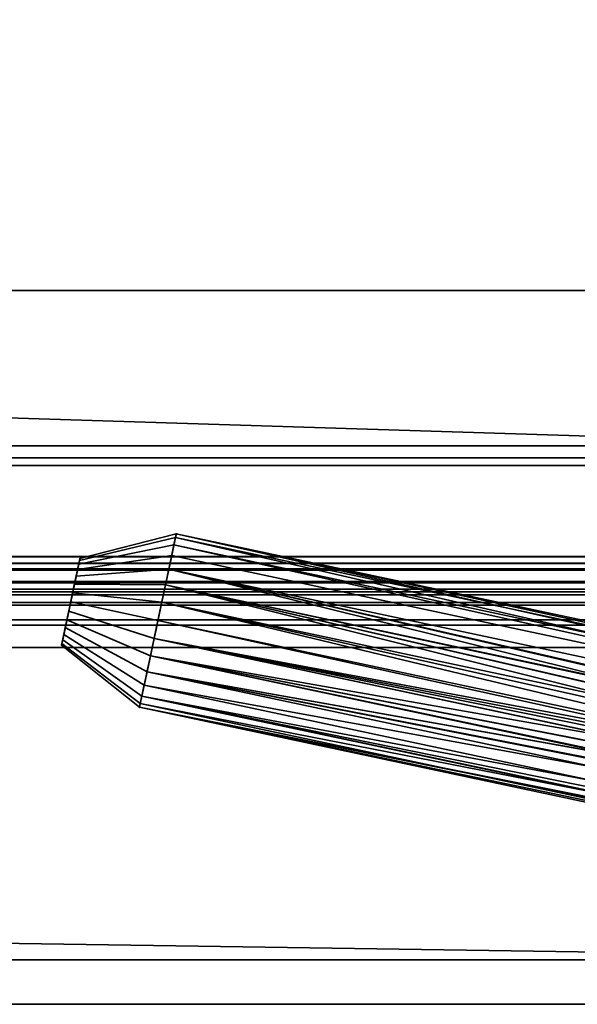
# Model space of a CAD drawing. Header units: millimetres. Extents: x -603 to 3703, y -121 to 193.
# Tile 651 of 656: x 1934 to 1959, y -50 to -6. Entities that reach past the tile are written whole.
import ezdxf

# ---------------------------------------------------------------- set-up
doc = ezdxf.new("R2010")
doc.units = ezdxf.units.MM
doc.layers.add('152', color=7, linetype='Continuous', true_color=0xffffff)

# ---------------------------------------------------------------- blocks, each defined once
blk = doc.blocks.new('UG_SURFACE_061')
at = {"layer": '152', "color": 35, "linetype": 'Continuous', "lineweight": 35}
for points in [[(1029, -34, 2019), (1971, -34, 2019), (1971, 0, 2019), (1029, 0, 2019)], [(1029, -34), (1029, -2), (1971, -2), (1971, -34)], [(1016, -34, 2032), (1984, -34, 2032), (1971, -34, 2019), (1029, -34, 2019)], [(1984, -48), (1016, -48), (1016, -34), (1029, -34)], [(1984, -50, 2032), (1984, -34, 2032), (1016, -34, 2032), (1016, -50, 2032)], [(1984, -48), (1029, -34), (1971, -34)], [(1016, -50, 2), (1016, -48), (1984, -48), (1984, -50, 2)], [(1084, -50, 1527), (1110, -50, 1523.5), (1984, -50, 2032), (1016, -50, 2032)], [(1110, -50, 936.5), (1084, -50, 933), (1016, -50, 2), (1984, -50, 2)], [(1984, -50, 2032), (1110, -50, 1171.5), (1488.742, -50, 1373.5), (1492.359, -50, 1377.517)], [(1984, -50, 2032), (1110, -50, 1523.5), (1110, -50, 1385.5)], [(1110, -50, 936.5), (1984, -50, 2), (1500, -50, 1354), (1494.712, -50, 1355.124)], [(1110, -50, 1385.5), (1110, -50, 1171.5), (1984, -50, 2032)], [(1492.359, -50, 1377.517), (1497.297, -50, 1379.716), (1984, -50, 2032)], [(1984, -50, 2032), (1497.297, -50, 1379.716), (1502.703, -50, 1379.716)], [(1505.288, -50, 1355.124), (1500, -50, 1354), (1984, -50, 2)], [(1984, -50, 2032), (1502.703, -50, 1379.716), (1507.641, -50, 1377.517)], [(1509.661, -50, 1358.301), (1505.288, -50, 1355.124), (1984, -50, 2)], [(1507.641, -50, 1377.517), (1511.258, -50, 1373.5), (1984, -50, 2032)], [(1984, -50, 2), (1512.364, -50, 1362.983), (1509.661, -50, 1358.301)], [(1511.258, -50, 1373.5), (1512.929, -50, 1368.359), (1984, -50, 2032)], [(1984, -50, 2), (1984, -50, 2032), (1512.929, -50, 1368.359), (1512.364, -50, 1362.983)]]:
    blk.add_3dface(points, dxfattribs=at)
blk = doc.blocks.new('UG_SURFACE_066')
at = {"layer": '152', "color": 252, "linetype": 'Continuous', "lineweight": 35}
for points in [[(1041, 4.014, -7.75), (1026, 4.014, -7.75), (1026, -24.953, -7.75), (1974, -24.953, -7.75)], [(1041, 4.014, -8.75), (1959, 4.014, -8.75), (1026, -24.953, -8.75)], [(1959, 4.014, -8.75), (1974, 4.014, -8.75), (1974, -24.953, -8.75), (1026, -24.953, -8.75)], [(1959, 4.014, -7.75), (1041, 4.014, -7.75), (1974, -24.953, -7.75)], [(1974, -24.953, -7.75), (1974, 4.014, -7.75), (1959, 4.014, -7.75)], [(1026, -25.835, -7.906), (1974, -25.835, -7.906), (1974, -24.953, -7.75), (1026, -24.953, -7.75)], [(1026, -24.953, -8.75), (1974, -24.953, -8.75), (1974, -25.493, -8.845), (1026, -25.493, -8.845)], [(1026, -25.493, -8.845), (1974, -25.493, -8.845), (1974, -31.644, -11.084), (1026, -31.644, -11.084)], [(1026, -31.986, -10.144), (1974, -31.986, -10.144), (1974, -25.835, -7.906), (1026, -25.835, -7.906)], [(1974, -31.644, -11.084), (1974, -31.986, -10.144), (1026, -31.986, -10.144), (1026, -31.644, -11.084)]]:
    blk.add_3dface(points, dxfattribs=at)
blk = doc.blocks.new('UG_SURFACE_094')
at = {"layer": '152', "color": 252, "linetype": 'Continuous', "lineweight": 35}
for points in [[(1023.5, -29.92, 2023.75), (1976.5, -29.92, 2023.75), (1976.5, 14.42, 2023.75), (1023.5, 14.42, 2023.75)], [(1025, -29.92, 2022.25), (1025, 14.42, 2022.25), (1975, 14.42, 2022.25), (1975, -29.92, 2022.25)], [(970, -18, 2077.25), (2030, -18, 2077.25), (2028.5, -18, 2075.75), (971.5, -18, 2075.75)], [(970, -18, 2077.25), (970, -29.92, 2077.25), (2030, -29.92, 2077.25), (2030, -18, 2077.25)], [(971.5, -18, 2075.75), (2028.5, -18, 2075.75), (2028.5, -29.92, 2075.75), (971.5, -29.92, 2075.75)], [(2029.941, -30.521, 2077.191), (970, -29.92, 2077.25), (970.059, -30.521, 2077.191)], [(2029.941, -30.521, 2077.191), (2030, -29.92, 2077.25), (970, -29.92, 2077.25)], [(971.53, -30.228, 2075.72), (971.5, -29.92, 2075.75), (2028.5, -29.92, 2075.75)], [(971.53, -30.228, 2075.72), (2028.5, -29.92, 2075.75), (2028.47, -30.228, 2075.72)], [(1976.53, -30.228, 2023.78), (1023.5, -29.92, 2023.75), (1023.47, -30.228, 2023.78)], [(1976.53, -30.228, 2023.78), (1976.5, -29.92, 2023.75), (1023.5, -29.92, 2023.75)], [(1024.941, -30.521, 2022.309), (1975, -29.92, 2022.25), (1975.059, -30.521, 2022.309)], [(1024.941, -30.521, 2022.309), (1025, -29.92, 2022.25), (1975, -29.92, 2022.25)], [(2028.47, -30.228, 2075.72), (2028.38, -30.525, 2075.63), (971.62, -30.525, 2075.63), (971.53, -30.228, 2075.72)], [(1023.47, -30.228, 2023.78), (1023.38, -30.525, 2023.87), (1976.62, -30.525, 2023.87)], [(1023.47, -30.228, 2023.78), (1976.62, -30.525, 2023.87), (1976.53, -30.228, 2023.78)], [(970.059, -30.521, 2077.191), (970.234, -31.099, 2077.016), (2029.766, -31.099, 2077.016), (2029.941, -30.521, 2077.191)], [(2028.037, -31.037, 2075.287), (971.963, -31.037, 2075.287), (971.62, -30.525, 2075.63), (2028.38, -30.525, 2075.63)], [(1976.62, -30.525, 2023.87), (1023.38, -30.525, 2023.87), (1023.037, -31.037, 2024.213), (1976.963, -31.037, 2024.213)], [(1975.059, -30.521, 2022.309), (1024.765, -31.099, 2022.485), (1024.941, -30.521, 2022.309)], [(1975.059, -30.521, 2022.309), (1975.235, -31.099, 2022.485), (1024.765, -31.099, 2022.485)], [(2029.766, -31.099, 2077.016), (970.234, -31.099, 2077.016), (970.902, -32.098, 2076.348), (2029.098, -32.098, 2076.348)], [(2027.525, -31.38, 2074.775), (972.475, -31.38, 2074.775), (971.963, -31.037, 2075.287), (2028.037, -31.037, 2075.287)], [(1976.963, -31.037, 2024.213), (1023.037, -31.037, 2024.213), (1022.525, -31.38, 2024.725), (1977.475, -31.38, 2024.725)], [(1975.902, -32.098, 2023.152), (1024.098, -32.098, 2023.152), (1024.765, -31.099, 2022.485), (1975.235, -31.099, 2022.485)], [(2026.92, -31.5, 2074.17), (973.08, -31.5, 2074.17), (972.475, -31.38, 2074.775), (2027.525, -31.38, 2074.775)], [(973.08, -31.5, 2074.17), (2026.92, -31.5, 2074.17), (1978.08, -31.5, 2025.33), (1021.92, -31.5, 2025.33)], [(1977.475, -31.38, 2024.725), (1022.525, -31.38, 2024.725), (1021.92, -31.5, 2025.33), (1978.08, -31.5, 2025.33)], [(2029.098, -32.098, 2076.348), (970.902, -32.098, 2076.348), (971.901, -32.766, 2075.349), (2028.099, -32.766, 2075.349)], [(1976.901, -32.766, 2024.151), (1023.099, -32.766, 2024.151), (1024.098, -32.098, 2023.152), (1975.902, -32.098, 2023.152)], [(2028.099, -32.766, 2075.349), (971.901, -32.766, 2075.349), (973.08, -33, 2074.17), (2026.92, -33, 2074.17)], [(973.08, -33, 2074.17), (1021.92, -33, 2025.33), (1978.08, -33, 2025.33), (2026.92, -33, 2074.17)], [(1978.08, -33, 2025.33), (1021.92, -33, 2025.33), (1023.099, -32.766, 2024.151), (1976.901, -32.766, 2024.151)]]:
    blk.add_3dface(points, dxfattribs=at)
blk = doc.blocks.new('UG_SURFACE_111')
at = {"layer": '152', "color": 252, "linetype": 'Continuous', "lineweight": 35}
for points in [[(1941.46, -29.069, 1547.764), (1941.287, -29.882, 1546.323), (1937.065, -30.504, 1547.662), (1937.152, -30.098, 1548.382)], [(1941.46, -29.069, 1477.264), (1941.287, -29.882, 1475.824), (1937.065, -30.504, 1477.162), (1937.152, -30.098, 1477.882)], [(1941.389, -29.401, 1551), (1941.496, -28.899, 1549.418), (1937.17, -30.013, 1549.209), (1937.117, -30.264, 1550)], [(1941.389, -29.401, 1480.5), (1941.496, -28.899, 1478.918), (1937.17, -30.013, 1478.709), (1937.117, -30.264, 1479.5)], [(1941.496, -28.899, 1549.418), (1941.46, -29.069, 1547.764), (1937.152, -30.098, 1548.382), (1937.17, -30.013, 1549.209)], [(1941.496, -28.899, 1478.918), (1941.46, -29.069, 1477.264), (1937.152, -30.098, 1477.882), (1937.17, -30.013, 1478.709)], [(1986.936, -39.508, 1546.455), (1986.883, -39.574, 1546.323), (1941.287, -29.882, 1546.323), (1941.46, -29.069, 1547.764)], [(1986.883, -39.574, 1475.824), (1941.287, -29.882, 1475.824), (1941.46, -29.069, 1477.264), (1987.469, -38.848, 1477.264)], [(1941.496, -28.899, 1549.418), (1941.389, -29.401, 1551), (1987.213, -39.142, 1551)], [(1941.496, -28.899, 1478.918), (1941.389, -29.401, 1480.5), (1987.213, -39.142, 1480.5)], [(1987.469, -38.848, 1547.764), (1941.46, -29.069, 1547.764), (1941.496, -28.899, 1549.418)], [(1987.469, -38.848, 1477.264), (1941.46, -29.069, 1477.264), (1941.496, -28.899, 1478.918)], [(1941.46, -29.069, 1547.764), (1987.469, -38.848, 1547.764), (1986.936, -39.508, 1546.455)], [(1987.213, -39.142, 1551), (1987.466, -38.85, 1550.244), (1941.496, -28.899, 1549.418)], [(1941.496, -28.899, 1549.418), (1987.608, -38.7, 1548.582), (1987.469, -38.848, 1547.764)], [(1941.496, -28.899, 1549.418), (1987.608, -38.7, 1549.418), (1987.608, -38.7, 1548.582)], [(1987.466, -38.85, 1550.244), (1987.608, -38.7, 1549.418), (1941.496, -28.899, 1549.418)], [(1987.213, -39.142, 1480.5), (1987.467, -38.85, 1479.743), (1941.496, -28.899, 1478.918)], [(1941.496, -28.899, 1478.918), (1987.608, -38.7, 1478.077), (1987.469, -38.848, 1477.264)], [(1941.496, -28.899, 1478.918), (1987.608, -38.7, 1478.918), (1987.608, -38.7, 1478.077)], [(1987.467, -38.85, 1479.743), (1987.608, -38.7, 1478.918), (1941.496, -28.899, 1478.918)], [(1941.158, -30.49, 1552.236), (1941.389, -29.401, 1551), (1937.117, -30.264, 1550), (1937.001, -30.808, 1550.618)], [(1941.158, -30.49, 1481.736), (1941.389, -29.401, 1480.5), (1937.117, -30.264, 1479.5), (1937.001, -30.808, 1480.118)], [(1941.389, -29.401, 1551), (1941.158, -30.49, 1552.236), (1986.523, -40.133, 1552.236), (1986.951, -39.518, 1551.469)], [(1987.213, -39.142, 1480.5), (1941.389, -29.401, 1480.5), (1941.158, -30.49, 1481.736), (1986.523, -40.133, 1481.736)], [(1986.951, -39.518, 1551.469), (1987.213, -39.142, 1551), (1941.389, -29.401, 1551)], [(1937.117, -30.264, 1550), (1937.17, -30.013, 1549.209), (1937.152, -30.098, 1548.382), (1936.756, -31.958, 1549)], [(1937.117, -30.264, 1479.5), (1937.17, -30.013, 1478.709), (1937.152, -30.098, 1477.882), (1936.756, -31.958, 1478.5)], [(1941.287, -29.882, 1546.323), (1941.007, -31.198, 1545.346), (1936.926, -31.162, 1547.173), (1937.065, -30.504, 1547.662)], [(1941.287, -29.882, 1475.824), (1941.007, -31.198, 1474.846), (1936.926, -31.162, 1476.673), (1937.065, -30.504, 1477.162)], [(1986.177, -40.799, 1545.346), (1941.007, -31.198, 1545.346), (1941.287, -29.882, 1546.323), (1986.883, -39.574, 1546.323)], [(1986.177, -40.799, 1474.846), (1941.007, -31.198, 1474.846), (1941.287, -29.882, 1475.824), (1986.883, -39.574, 1475.824)], [(1937.152, -30.098, 1548.382), (1937.065, -30.504, 1547.662), (1936.926, -31.162, 1547.173), (1936.756, -31.958, 1549)], [(1937.152, -30.098, 1477.882), (1937.065, -30.504, 1477.162), (1936.926, -31.162, 1476.673), (1936.756, -31.958, 1478.5)], [(1936.843, -31.551, 1550.956), (1937.001, -30.808, 1550.618), (1937.117, -30.264, 1550), (1936.756, -31.958, 1549)], [(1936.756, -31.958, 1478.5), (1936.843, -31.551, 1480.456), (1937.001, -30.808, 1480.118), (1937.117, -30.264, 1479.5)], [(1940.842, -31.976, 1552.913), (1941.158, -30.49, 1552.236), (1937.001, -30.808, 1550.618), (1936.843, -31.551, 1550.956)], [(1940.842, -31.976, 1482.413), (1941.158, -30.49, 1481.736), (1937.001, -30.808, 1480.118), (1936.843, -31.551, 1480.456)], [(1941.158, -30.49, 1552.236), (1940.842, -31.976, 1552.913), (1985.882, -41.55, 1552.913)], [(1941.158, -30.49, 1481.736), (1940.842, -31.976, 1482.413), (1985.882, -41.55, 1482.413)], [(1985.882, -41.55, 1552.913), (1986.179, -40.794, 1552.652), (1941.158, -30.49, 1552.236)], [(1986.179, -40.794, 1552.652), (1986.523, -40.133, 1552.236), (1941.158, -30.49, 1552.236)], [(1985.882, -41.55, 1482.413), (1986.148, -40.862, 1482.184), (1941.158, -30.49, 1481.736)], [(1986.148, -40.862, 1482.184), (1986.523, -40.133, 1481.736), (1941.158, -30.49, 1481.736)], [(1936.926, -31.162, 1547.173), (1936.756, -31.958, 1547), (1936.587, -32.754, 1547.173), (1936.756, -31.958, 1549)], [(1936.926, -31.162, 1476.673), (1936.756, -31.958, 1476.5), (1936.587, -32.754, 1476.673), (1936.756, -31.958, 1478.5)], [(1941.007, -31.198, 1545.346), (1940.669, -32.79, 1545), (1936.756, -31.958, 1547), (1936.926, -31.162, 1547.173)], [(1941.007, -31.198, 1474.846), (1940.669, -32.79, 1474.5), (1936.756, -31.958, 1476.5), (1936.926, -31.162, 1476.673)], [(1985.664, -42.354, 1545), (1940.669, -32.79, 1545), (1941.007, -31.198, 1545.346)], [(1985.664, -42.354, 1474.5), (1940.669, -32.79, 1474.5), (1941.007, -31.198, 1474.846)], [(1941.007, -31.198, 1545.346), (1985.884, -41.543, 1545.089), (1985.664, -42.354, 1545)], [(1941.007, -31.198, 1545.346), (1986.177, -40.799, 1545.346), (1985.884, -41.543, 1545.089)], [(1941.007, -31.198, 1474.846), (1985.872, -41.58, 1474.581), (1985.664, -42.354, 1474.5)], [(1941.007, -31.198, 1474.846), (1986.177, -40.799, 1474.846), (1986.152, -40.864, 1474.824)], [(1986.152, -40.864, 1474.824), (1985.872, -41.58, 1474.581), (1941.007, -31.198, 1474.846)], [(1936.512, -33.108, 1550.618), (1936.67, -32.365, 1550.956), (1936.843, -31.551, 1550.956), (1936.756, -31.958, 1549)], [(1940.496, -33.603, 1552.913), (1940.842, -31.976, 1552.913), (1936.843, -31.551, 1550.956), (1936.67, -32.365, 1550.956)], [(1936.67, -32.365, 1480.456), (1936.756, -31.958, 1480.5), (1936.843, -31.551, 1480.456), (1936.756, -31.958, 1478.5)], [(1940.669, -32.79, 1482.5), (1940.842, -31.976, 1482.413), (1936.843, -31.551, 1480.456), (1936.756, -31.958, 1480.5)], [(1936.448, -33.412, 1547.662), (1936.361, -33.819, 1548.382), (1936.343, -33.904, 1549.209), (1936.756, -31.958, 1549)], [(1936.343, -33.904, 1549.209), (1936.396, -33.652, 1550), (1936.512, -33.108, 1550.618), (1936.756, -31.958, 1549)], [(1936.361, -33.819, 1477.882), (1936.343, -33.904, 1478.709), (1936.396, -33.652, 1479.5), (1936.756, -31.958, 1478.5)], [(1936.587, -32.754, 1476.673), (1936.448, -33.412, 1477.162), (1936.361, -33.819, 1477.882), (1936.756, -31.958, 1478.5)], [(1936.396, -33.652, 1479.5), (1936.512, -33.108, 1480.118), (1936.67, -32.365, 1480.456), (1936.756, -31.958, 1478.5)], [(1936.756, -31.958, 1549), (1936.587, -32.754, 1547.173), (1936.448, -33.412, 1547.662)], [(1940.669, -32.79, 1545), (1940.331, -34.381, 1545.346), (1936.587, -32.754, 1547.173), (1936.756, -31.958, 1547)], [(1940.669, -32.79, 1474.5), (1940.331, -34.381, 1474.846), (1936.587, -32.754, 1476.673), (1936.756, -31.958, 1476.5)], [(1936.756, -31.958, 1480.5), (1936.67, -32.365, 1480.456), (1940.496, -33.603, 1482.413), (1940.669, -32.79, 1482.5)], [(1985.742, -42.024, 1552.986), (1940.842, -31.976, 1552.913), (1940.496, -33.603, 1552.913)], [(1940.842, -31.976, 1482.413), (1940.669, -32.79, 1482.5), (1985.601, -42.686, 1482.486)], [(1985.742, -42.024, 1552.986), (1985.882, -41.55, 1552.913), (1940.842, -31.976, 1552.913)], [(1985.601, -42.686, 1482.486), (1985.882, -41.55, 1482.413), (1940.842, -31.976, 1482.413)], [(1940.18, -35.089, 1552.236), (1940.496, -33.603, 1552.913), (1936.67, -32.365, 1550.956), (1936.512, -33.108, 1550.618)], [(1940.18, -35.089, 1481.736), (1940.496, -33.603, 1482.413), (1936.67, -32.365, 1480.456), (1936.512, -33.108, 1480.118)], [(1939.949, -36.178, 1551), (1940.18, -35.089, 1552.236), (1936.512, -33.108, 1550.618), (1936.396, -33.652, 1550)], [(1939.949, -36.178, 1480.5), (1940.18, -35.089, 1481.736), (1936.512, -33.108, 1480.118), (1936.396, -33.652, 1479.5)], [(1940.331, -34.381, 1545.346), (1940.051, -35.697, 1546.323), (1936.448, -33.412, 1547.662), (1936.587, -32.754, 1547.173)], [(1940.331, -34.381, 1474.846), (1940.051, -35.697, 1475.824), (1936.448, -33.412, 1477.162), (1936.587, -32.754, 1476.673)], [(1940.331, -34.381, 1545.346), (1940.669, -32.79, 1545), (1985.664, -42.354, 1545)], [(1940.331, -34.381, 1474.846), (1940.669, -32.79, 1474.5), (1985.664, -42.354, 1474.5)], [(1940.669, -32.79, 1482.5), (1940.496, -33.603, 1482.413), (1985.601, -42.686, 1482.486)], [(1940.051, -35.697, 1546.323), (1939.878, -36.511, 1547.764), (1936.361, -33.819, 1548.382), (1936.448, -33.412, 1547.662)], [(1940.051, -35.697, 1475.824), (1939.878, -36.511, 1477.264), (1936.361, -33.819, 1477.882), (1936.448, -33.412, 1477.162)], [(1939.842, -36.681, 1549.418), (1939.949, -36.178, 1551), (1936.396, -33.652, 1550), (1936.343, -33.904, 1549.209)], [(1939.842, -36.681, 1478.918), (1939.949, -36.178, 1480.5), (1936.396, -33.652, 1479.5), (1936.343, -33.904, 1478.709)], [(1939.878, -36.511, 1547.764), (1939.842, -36.681, 1549.418), (1936.343, -33.904, 1549.209), (1936.361, -33.819, 1548.382)], [(1939.878, -36.511, 1477.264), (1939.842, -36.681, 1478.918), (1936.343, -33.904, 1478.709), (1936.361, -33.819, 1477.882)], [(1985.536, -43.177, 1552.913), (1940.496, -33.603, 1552.913), (1940.18, -35.089, 1552.236)], [(1985.561, -43.17, 1482.366), (1940.496, -33.603, 1482.413), (1940.18, -35.089, 1481.736)], [(1940.496, -33.603, 1552.913), (1985.682, -42.357, 1552.965), (1985.742, -42.024, 1552.986)], [(1940.496, -33.603, 1552.913), (1985.536, -43.177, 1552.913), (1985.682, -42.357, 1552.965)], [(1940.496, -33.603, 1482.413), (1985.561, -43.17, 1482.366), (1985.601, -42.686, 1482.486)], [(1985.647, -45.389, 1546.323), (1940.051, -35.697, 1546.323), (1940.331, -34.381, 1545.346), (1985.5, -43.982, 1545.346)], [(1940.051, -35.697, 1475.824), (1940.331, -34.381, 1474.846), (1985.506, -43.974, 1474.858)], [(1985.664, -42.354, 1545), (1985.536, -43.181, 1545.088), (1940.331, -34.381, 1545.346)], [(1985.536, -43.181, 1545.088), (1985.5, -43.982, 1545.346), (1940.331, -34.381, 1545.346)], [(1985.664, -42.354, 1474.5), (1985.539, -43.148, 1474.581), (1940.331, -34.381, 1474.846)], [(1985.539, -43.148, 1474.581), (1985.5, -43.913, 1474.816), (1940.331, -34.381, 1474.846)], [(1985.5, -43.913, 1474.816), (1985.506, -43.974, 1474.858), (1940.331, -34.381, 1474.846)], [(1985.545, -44.732, 1552.236), (1940.18, -35.089, 1552.236), (1939.949, -36.178, 1551)], [(1985.545, -44.732, 1481.736), (1940.18, -35.089, 1481.736), (1939.949, -36.178, 1480.5), (1985.773, -45.918, 1480.5)], [(1940.18, -35.089, 1552.236), (1985.5, -43.988, 1552.652), (1985.536, -43.177, 1552.913)], [(1940.18, -35.089, 1552.236), (1985.545, -44.732, 1552.236), (1985.5, -43.988, 1552.652)], [(1940.18, -35.089, 1481.736), (1985.5, -43.913, 1482.184), (1985.561, -43.17, 1482.366)], [(1940.18, -35.089, 1481.736), (1985.545, -44.732, 1481.736), (1985.5, -43.913, 1482.184)], [(1939.878, -36.511, 1547.764), (1940.051, -35.697, 1546.323), (1985.647, -45.389, 1546.323), (1985.669, -45.471, 1546.455)], [(1985.887, -46.29, 1477.264), (1939.878, -36.511, 1477.264), (1940.051, -35.697, 1475.824), (1985.647, -45.389, 1475.824)], [(1985.506, -43.974, 1474.858), (1985.647, -45.389, 1475.824), (1940.051, -35.697, 1475.824)], [(1985.767, -45.851, 1550.964), (1939.949, -36.178, 1551), (1939.842, -36.681, 1549.418)], [(1985.773, -45.918, 1480.5), (1939.949, -36.178, 1480.5), (1939.842, -36.681, 1478.918)], [(1939.949, -36.178, 1551), (1985.664, -45.472, 1551.587), (1985.545, -44.732, 1552.236)], [(1939.949, -36.178, 1551), (1985.767, -45.851, 1550.964), (1985.664, -45.472, 1551.587)], [(1939.842, -36.681, 1549.418), (1939.878, -36.511, 1547.764), (1985.887, -46.29, 1547.764)], [(1939.842, -36.681, 1478.918), (1939.878, -36.511, 1477.264), (1985.887, -46.29, 1477.264)], [(1985.669, -45.471, 1546.455), (1985.887, -46.29, 1547.764), (1939.878, -36.511, 1547.764)], [(1985.887, -46.29, 1547.764), (1985.954, -46.482, 1548.577), (1939.842, -36.681, 1549.418)], [(1939.842, -36.681, 1549.418), (1985.886, -46.288, 1550.243), (1985.767, -45.851, 1550.964)], [(1939.842, -36.681, 1549.418), (1985.954, -46.482, 1549.418), (1985.886, -46.288, 1550.243)], [(1985.954, -46.482, 1548.577), (1985.954, -46.482, 1549.418), (1939.842, -36.681, 1549.418)], [(1985.887, -46.29, 1477.264), (1985.954, -46.482, 1478.082), (1939.842, -36.681, 1478.918)], [(1939.842, -36.681, 1478.918), (1985.886, -46.287, 1479.744), (1985.773, -45.918, 1480.5)], [(1939.842, -36.681, 1478.918), (1985.954, -46.482, 1478.918), (1985.886, -46.287, 1479.744)], [(1985.954, -46.482, 1478.082), (1985.954, -46.482, 1478.918), (1939.842, -36.681, 1478.918)]]:
    blk.add_3dface(points, dxfattribs=at)
blk = doc.blocks.new('UG_SURFACE_112')
at = {"layer": '152', "color": 252, "linetype": 'Continuous', "lineweight": 35}
for points in [[(1941.46, -29.069, 1797.764), (1941.287, -29.882, 1796.323), (1937.065, -30.504, 1797.662), (1937.152, -30.098, 1798.382)], [(1941.46, -29.069, 1727.264), (1941.287, -29.882, 1725.824), (1937.065, -30.504, 1727.162), (1937.152, -30.098, 1727.882)], [(1941.389, -29.401, 1801), (1941.496, -28.899, 1799.418), (1937.17, -30.013, 1799.209), (1937.117, -30.264, 1800)], [(1941.389, -29.401, 1730.5), (1941.496, -28.899, 1728.918), (1937.17, -30.013, 1728.709), (1937.117, -30.264, 1729.5)], [(1941.496, -28.899, 1799.418), (1941.46, -29.069, 1797.764), (1937.152, -30.098, 1798.382), (1937.17, -30.013, 1799.209)], [(1941.496, -28.899, 1728.918), (1941.46, -29.069, 1727.264), (1937.152, -30.098, 1727.882), (1937.17, -30.013, 1728.709)], [(1986.936, -39.508, 1796.455), (1986.883, -39.574, 1796.323), (1941.287, -29.882, 1796.323), (1941.46, -29.069, 1797.764)], [(1986.883, -39.574, 1725.824), (1941.287, -29.882, 1725.824), (1941.46, -29.069, 1727.264), (1987.469, -38.848, 1727.264)], [(1941.496, -28.899, 1799.418), (1941.389, -29.401, 1801), (1987.213, -39.142, 1801)], [(1941.496, -28.899, 1728.918), (1941.389, -29.401, 1730.5), (1987.213, -39.142, 1730.5)], [(1987.469, -38.848, 1797.764), (1941.46, -29.069, 1797.764), (1941.496, -28.899, 1799.418)], [(1987.469, -38.848, 1727.264), (1941.46, -29.069, 1727.264), (1941.496, -28.899, 1728.918)], [(1941.46, -29.069, 1797.764), (1987.469, -38.848, 1797.764), (1986.936, -39.508, 1796.455)], [(1987.213, -39.142, 1801), (1987.466, -38.85, 1800.244), (1941.496, -28.899, 1799.418)], [(1941.496, -28.899, 1799.418), (1987.608, -38.7, 1798.582), (1987.469, -38.848, 1797.764)], [(1941.496, -28.899, 1799.418), (1987.608, -38.7, 1799.418), (1987.608, -38.7, 1798.582)], [(1987.466, -38.85, 1800.244), (1987.608, -38.7, 1799.418), (1941.496, -28.899, 1799.418)], [(1987.213, -39.142, 1730.5), (1987.467, -38.85, 1729.743), (1941.496, -28.899, 1728.918)], [(1941.496, -28.899, 1728.918), (1987.608, -38.7, 1728.077), (1987.469, -38.848, 1727.264)], [(1941.496, -28.899, 1728.918), (1987.608, -38.7, 1728.918), (1987.608, -38.7, 1728.077)], [(1987.467, -38.85, 1729.743), (1987.608, -38.7, 1728.918), (1941.496, -28.899, 1728.918)], [(1941.158, -30.49, 1802.236), (1941.389, -29.401, 1801), (1937.117, -30.264, 1800), (1937.001, -30.808, 1800.618)], [(1941.158, -30.49, 1731.736), (1941.389, -29.401, 1730.5), (1937.117, -30.264, 1729.5), (1937.001, -30.808, 1730.118)], [(1941.389, -29.401, 1801), (1941.158, -30.49, 1802.236), (1986.523, -40.133, 1802.236), (1986.951, -39.518, 1801.469)], [(1987.213, -39.142, 1730.5), (1941.389, -29.401, 1730.5), (1941.158, -30.49, 1731.736), (1986.523, -40.133, 1731.736)], [(1986.951, -39.518, 1801.469), (1987.213, -39.142, 1801), (1941.389, -29.401, 1801)], [(1937.117, -30.264, 1800), (1937.17, -30.013, 1799.209), (1937.152, -30.098, 1798.382), (1936.756, -31.958, 1799)], [(1937.117, -30.264, 1729.5), (1937.17, -30.013, 1728.709), (1937.152, -30.098, 1727.882), (1936.756, -31.958, 1728.5)], [(1941.287, -29.882, 1796.323), (1941.007, -31.198, 1795.346), (1936.926, -31.162, 1797.173), (1937.065, -30.504, 1797.662)], [(1941.287, -29.882, 1725.824), (1941.007, -31.198, 1724.846), (1936.926, -31.162, 1726.673), (1937.065, -30.504, 1727.162)], [(1986.177, -40.799, 1795.346), (1941.007, -31.198, 1795.346), (1941.287, -29.882, 1796.323), (1986.883, -39.574, 1796.323)], [(1986.177, -40.799, 1724.846), (1941.007, -31.198, 1724.846), (1941.287, -29.882, 1725.824), (1986.883, -39.574, 1725.824)], [(1937.152, -30.098, 1798.382), (1937.065, -30.504, 1797.662), (1936.926, -31.162, 1797.173), (1936.756, -31.958, 1799)], [(1937.152, -30.098, 1727.882), (1937.065, -30.504, 1727.162), (1936.926, -31.162, 1726.673), (1936.756, -31.958, 1728.5)], [(1936.843, -31.551, 1800.956), (1937.001, -30.808, 1800.618), (1937.117, -30.264, 1800), (1936.756, -31.958, 1799)], [(1936.756, -31.958, 1728.5), (1936.843, -31.551, 1730.456), (1937.001, -30.808, 1730.118), (1937.117, -30.264, 1729.5)], [(1940.842, -31.976, 1802.913), (1941.158, -30.49, 1802.236), (1937.001, -30.808, 1800.618), (1936.843, -31.551, 1800.956)], [(1940.842, -31.976, 1732.413), (1941.158, -30.49, 1731.736), (1937.001, -30.808, 1730.118), (1936.843, -31.551, 1730.456)], [(1941.158, -30.49, 1802.236), (1940.842, -31.976, 1802.913), (1985.882, -41.55, 1802.913)], [(1941.158, -30.49, 1731.736), (1940.842, -31.976, 1732.413), (1985.882, -41.55, 1732.413)], [(1985.882, -41.55, 1802.913), (1986.179, -40.794, 1802.652), (1941.158, -30.49, 1802.236)], [(1986.179, -40.794, 1802.652), (1986.523, -40.133, 1802.236), (1941.158, -30.49, 1802.236)], [(1985.882, -41.55, 1732.413), (1986.148, -40.862, 1732.184), (1941.158, -30.49, 1731.736)], [(1986.148, -40.862, 1732.184), (1986.523, -40.133, 1731.736), (1941.158, -30.49, 1731.736)], [(1936.926, -31.162, 1797.173), (1936.756, -31.958, 1797), (1936.587, -32.754, 1797.173), (1936.756, -31.958, 1799)], [(1936.926, -31.162, 1726.673), (1936.756, -31.958, 1726.5), (1936.587, -32.754, 1726.673), (1936.756, -31.958, 1728.5)], [(1941.007, -31.198, 1795.346), (1940.669, -32.79, 1795), (1936.756, -31.958, 1797), (1936.926, -31.162, 1797.173)], [(1941.007, -31.198, 1724.846), (1940.669, -32.79, 1724.5), (1936.756, -31.958, 1726.5), (1936.926, -31.162, 1726.673)], [(1985.664, -42.354, 1795), (1940.669, -32.79, 1795), (1941.007, -31.198, 1795.346)], [(1985.664, -42.354, 1724.5), (1940.669, -32.79, 1724.5), (1941.007, -31.198, 1724.846)], [(1941.007, -31.198, 1795.346), (1985.884, -41.543, 1795.089), (1985.664, -42.354, 1795)], [(1941.007, -31.198, 1795.346), (1986.177, -40.799, 1795.346), (1985.884, -41.543, 1795.089)], [(1941.007, -31.198, 1724.846), (1985.872, -41.58, 1724.581), (1985.664, -42.354, 1724.5)], [(1941.007, -31.198, 1724.846), (1986.177, -40.799, 1724.846), (1986.152, -40.864, 1724.824)], [(1986.152, -40.864, 1724.824), (1985.872, -41.58, 1724.581), (1941.007, -31.198, 1724.846)], [(1936.512, -33.108, 1800.618), (1936.67, -32.365, 1800.956), (1936.843, -31.551, 1800.956), (1936.756, -31.958, 1799)], [(1940.496, -33.603, 1802.913), (1940.842, -31.976, 1802.913), (1936.843, -31.551, 1800.956), (1936.67, -32.365, 1800.956)], [(1936.67, -32.365, 1730.456), (1936.756, -31.958, 1730.5), (1936.843, -31.551, 1730.456), (1936.756, -31.958, 1728.5)], [(1940.669, -32.79, 1732.5), (1940.842, -31.976, 1732.413), (1936.843, -31.551, 1730.456), (1936.756, -31.958, 1730.5)], [(1936.448, -33.412, 1797.662), (1936.361, -33.819, 1798.382), (1936.343, -33.904, 1799.209), (1936.756, -31.958, 1799)], [(1936.343, -33.904, 1799.209), (1936.396, -33.652, 1800), (1936.512, -33.108, 1800.618), (1936.756, -31.958, 1799)], [(1936.361, -33.819, 1727.882), (1936.343, -33.904, 1728.709), (1936.396, -33.652, 1729.5), (1936.756, -31.958, 1728.5)], [(1936.587, -32.754, 1726.673), (1936.448, -33.412, 1727.162), (1936.361, -33.819, 1727.882), (1936.756, -31.958, 1728.5)], [(1936.396, -33.652, 1729.5), (1936.512, -33.108, 1730.118), (1936.67, -32.365, 1730.456), (1936.756, -31.958, 1728.5)], [(1936.756, -31.958, 1799), (1936.587, -32.754, 1797.173), (1936.448, -33.412, 1797.662)], [(1940.669, -32.79, 1795), (1940.331, -34.381, 1795.346), (1936.587, -32.754, 1797.173), (1936.756, -31.958, 1797)], [(1940.669, -32.79, 1724.5), (1940.331, -34.381, 1724.846), (1936.587, -32.754, 1726.673), (1936.756, -31.958, 1726.5)], [(1936.756, -31.958, 1730.5), (1936.67, -32.365, 1730.456), (1940.496, -33.603, 1732.413), (1940.669, -32.79, 1732.5)], [(1985.742, -42.024, 1802.986), (1940.842, -31.976, 1802.913), (1940.496, -33.603, 1802.913)], [(1940.842, -31.976, 1732.413), (1940.669, -32.79, 1732.5), (1985.601, -42.686, 1732.486)], [(1985.742, -42.024, 1802.986), (1985.882, -41.55, 1802.913), (1940.842, -31.976, 1802.913)], [(1985.601, -42.686, 1732.486), (1985.882, -41.55, 1732.413), (1940.842, -31.976, 1732.413)], [(1940.18, -35.089, 1802.236), (1940.496, -33.603, 1802.913), (1936.67, -32.365, 1800.956), (1936.512, -33.108, 1800.618)], [(1940.18, -35.089, 1731.736), (1940.496, -33.603, 1732.413), (1936.67, -32.365, 1730.456), (1936.512, -33.108, 1730.118)], [(1939.949, -36.178, 1801), (1940.18, -35.089, 1802.236), (1936.512, -33.108, 1800.618), (1936.396, -33.652, 1800)], [(1939.949, -36.178, 1730.5), (1940.18, -35.089, 1731.736), (1936.512, -33.108, 1730.118), (1936.396, -33.652, 1729.5)], [(1940.331, -34.381, 1795.346), (1940.051, -35.697, 1796.323), (1936.448, -33.412, 1797.662), (1936.587, -32.754, 1797.173)], [(1940.331, -34.381, 1724.846), (1940.051, -35.697, 1725.824), (1936.448, -33.412, 1727.162), (1936.587, -32.754, 1726.673)], [(1940.331, -34.381, 1795.346), (1940.669, -32.79, 1795), (1985.664, -42.354, 1795)], [(1940.331, -34.381, 1724.846), (1940.669, -32.79, 1724.5), (1985.664, -42.354, 1724.5)], [(1940.669, -32.79, 1732.5), (1940.496, -33.603, 1732.413), (1985.601, -42.686, 1732.486)], [(1940.051, -35.697, 1796.323), (1939.878, -36.511, 1797.764), (1936.361, -33.819, 1798.382), (1936.448, -33.412, 1797.662)], [(1940.051, -35.697, 1725.824), (1939.878, -36.511, 1727.264), (1936.361, -33.819, 1727.882), (1936.448, -33.412, 1727.162)], [(1939.842, -36.681, 1799.418), (1939.949, -36.178, 1801), (1936.396, -33.652, 1800), (1936.343, -33.904, 1799.209)], [(1939.842, -36.681, 1728.918), (1939.949, -36.178, 1730.5), (1936.396, -33.652, 1729.5), (1936.343, -33.904, 1728.709)], [(1939.878, -36.511, 1797.764), (1939.842, -36.681, 1799.418), (1936.343, -33.904, 1799.209), (1936.361, -33.819, 1798.382)], [(1939.878, -36.511, 1727.264), (1939.842, -36.681, 1728.918), (1936.343, -33.904, 1728.709), (1936.361, -33.819, 1727.882)], [(1985.536, -43.177, 1802.913), (1940.496, -33.603, 1802.913), (1940.18, -35.089, 1802.236)], [(1985.561, -43.17, 1732.366), (1940.496, -33.603, 1732.413), (1940.18, -35.089, 1731.736)], [(1940.496, -33.603, 1802.913), (1985.682, -42.357, 1802.965), (1985.742, -42.024, 1802.986)], [(1940.496, -33.603, 1802.913), (1985.536, -43.177, 1802.913), (1985.682, -42.357, 1802.965)], [(1940.496, -33.603, 1732.413), (1985.561, -43.17, 1732.366), (1985.601, -42.686, 1732.486)], [(1985.647, -45.389, 1796.323), (1940.051, -35.697, 1796.323), (1940.331, -34.381, 1795.346), (1985.5, -43.982, 1795.346)], [(1940.051, -35.697, 1725.824), (1940.331, -34.381, 1724.846), (1985.506, -43.974, 1724.858)], [(1985.664, -42.354, 1795), (1985.536, -43.181, 1795.088), (1940.331, -34.381, 1795.346)], [(1985.536, -43.181, 1795.088), (1985.5, -43.982, 1795.346), (1940.331, -34.381, 1795.346)], [(1985.664, -42.354, 1724.5), (1985.539, -43.148, 1724.581), (1940.331, -34.381, 1724.846)], [(1985.539, -43.148, 1724.581), (1985.5, -43.913, 1724.816), (1940.331, -34.381, 1724.846)], [(1985.5, -43.913, 1724.816), (1985.506, -43.974, 1724.858), (1940.331, -34.381, 1724.846)], [(1985.545, -44.732, 1802.236), (1940.18, -35.089, 1802.236), (1939.949, -36.178, 1801)], [(1985.545, -44.732, 1731.736), (1940.18, -35.089, 1731.736), (1939.949, -36.178, 1730.5), (1985.773, -45.918, 1730.5)], [(1940.18, -35.089, 1802.236), (1985.5, -43.988, 1802.652), (1985.536, -43.177, 1802.913)], [(1940.18, -35.089, 1802.236), (1985.545, -44.732, 1802.236), (1985.5, -43.988, 1802.652)], [(1940.18, -35.089, 1731.736), (1985.5, -43.913, 1732.184), (1985.561, -43.17, 1732.366)], [(1940.18, -35.089, 1731.736), (1985.545, -44.732, 1731.736), (1985.5, -43.913, 1732.184)], [(1939.878, -36.511, 1797.764), (1940.051, -35.697, 1796.323), (1985.647, -45.389, 1796.323), (1985.669, -45.471, 1796.455)], [(1985.887, -46.29, 1727.264), (1939.878, -36.511, 1727.264), (1940.051, -35.697, 1725.824), (1985.647, -45.389, 1725.824)], [(1985.506, -43.974, 1724.858), (1985.647, -45.389, 1725.824), (1940.051, -35.697, 1725.824)], [(1985.767, -45.851, 1800.964), (1939.949, -36.178, 1801), (1939.842, -36.681, 1799.418)], [(1985.773, -45.918, 1730.5), (1939.949, -36.178, 1730.5), (1939.842, -36.681, 1728.918)], [(1939.949, -36.178, 1801), (1985.664, -45.472, 1801.587), (1985.545, -44.732, 1802.236)], [(1939.949, -36.178, 1801), (1985.767, -45.851, 1800.964), (1985.664, -45.472, 1801.587)], [(1939.842, -36.681, 1799.418), (1939.878, -36.511, 1797.764), (1985.887, -46.29, 1797.764)], [(1939.842, -36.681, 1728.918), (1939.878, -36.511, 1727.264), (1985.887, -46.29, 1727.264)], [(1985.669, -45.471, 1796.455), (1985.887, -46.29, 1797.764), (1939.878, -36.511, 1797.764)], [(1985.887, -46.29, 1797.764), (1985.954, -46.482, 1798.577), (1939.842, -36.681, 1799.418)], [(1939.842, -36.681, 1799.418), (1985.886, -46.288, 1800.243), (1985.767, -45.851, 1800.964)], [(1939.842, -36.681, 1799.418), (1985.954, -46.482, 1799.418), (1985.886, -46.288, 1800.243)], [(1985.954, -46.482, 1798.577), (1985.954, -46.482, 1799.418), (1939.842, -36.681, 1799.418)], [(1985.887, -46.29, 1727.264), (1985.954, -46.482, 1728.082), (1939.842, -36.681, 1728.918)], [(1939.842, -36.681, 1728.918), (1985.886, -46.287, 1729.744), (1985.773, -45.918, 1730.5)], [(1939.842, -36.681, 1728.918), (1985.954, -46.482, 1728.918), (1985.886, -46.287, 1729.744)], [(1985.954, -46.482, 1728.082), (1985.954, -46.482, 1728.918), (1939.842, -36.681, 1728.918)]]:
    blk.add_3dface(points, dxfattribs=at)
blk = doc.blocks.new('UG_SURFACE_116')
at = {"layer": '152', "color": 252, "linetype": 'Continuous', "lineweight": 35}
for points in [[(1941.46, -29.069, 362.764), (1941.287, -29.882, 361.323), (1937.065, -30.504, 362.662), (1937.152, -30.098, 363.382)], [(1941.46, -29.069, 292.264), (1941.287, -29.882, 290.823), (1937.065, -30.504, 292.162), (1937.152, -30.098, 292.882)], [(1941.389, -29.401, 366), (1941.496, -28.899, 364.418), (1937.17, -30.013, 364.209), (1937.117, -30.264, 365)], [(1941.389, -29.401, 295.5), (1941.496, -28.899, 293.918), (1937.17, -30.013, 293.709), (1937.117, -30.264, 294.5)], [(1941.496, -28.899, 364.418), (1941.46, -29.069, 362.764), (1937.152, -30.098, 363.382), (1937.17, -30.013, 364.209)], [(1941.496, -28.899, 293.918), (1941.46, -29.069, 292.264), (1937.152, -30.098, 292.882), (1937.17, -30.013, 293.709)], [(1986.936, -39.508, 361.455), (1986.883, -39.574, 361.323), (1941.287, -29.882, 361.323), (1941.46, -29.069, 362.764)], [(1986.883, -39.574, 290.823), (1941.287, -29.882, 290.823), (1941.46, -29.069, 292.264), (1987.469, -38.848, 292.264)], [(1941.496, -28.899, 364.418), (1941.389, -29.401, 366), (1987.213, -39.142, 366)], [(1941.496, -28.899, 293.918), (1941.389, -29.401, 295.5), (1987.213, -39.142, 295.5)], [(1987.469, -38.848, 362.764), (1941.46, -29.069, 362.764), (1941.496, -28.899, 364.418)], [(1987.469, -38.848, 292.264), (1941.46, -29.069, 292.264), (1941.496, -28.899, 293.918)], [(1941.46, -29.069, 362.764), (1987.469, -38.848, 362.764), (1986.936, -39.508, 361.455)], [(1987.213, -39.142, 366), (1987.466, -38.85, 365.244), (1941.496, -28.899, 364.418)], [(1941.496, -28.899, 364.418), (1987.608, -38.7, 363.582), (1987.469, -38.848, 362.764)], [(1941.496, -28.899, 364.418), (1987.608, -38.7, 364.418), (1987.608, -38.7, 363.582)], [(1987.466, -38.85, 365.244), (1987.608, -38.7, 364.418), (1941.496, -28.899, 364.418)], [(1987.213, -39.142, 295.5), (1987.467, -38.85, 294.743), (1941.496, -28.899, 293.918)], [(1941.496, -28.899, 293.918), (1987.608, -38.7, 293.077), (1987.469, -38.848, 292.264)], [(1941.496, -28.899, 293.918), (1987.608, -38.7, 293.918), (1987.608, -38.7, 293.077)], [(1987.467, -38.85, 294.743), (1987.608, -38.7, 293.918), (1941.496, -28.899, 293.918)], [(1941.158, -30.49, 367.236), (1941.389, -29.401, 366), (1937.117, -30.264, 365), (1937.001, -30.808, 365.618)], [(1941.158, -30.49, 296.736), (1941.389, -29.401, 295.5), (1937.117, -30.264, 294.5), (1937.001, -30.808, 295.118)], [(1941.389, -29.401, 366), (1941.158, -30.49, 367.236), (1986.523, -40.133, 367.236), (1986.951, -39.518, 366.469)], [(1987.213, -39.142, 295.5), (1941.389, -29.401, 295.5), (1941.158, -30.49, 296.736), (1986.523, -40.133, 296.736)], [(1986.951, -39.518, 366.469), (1987.213, -39.142, 366), (1941.389, -29.401, 366)], [(1937.117, -30.264, 365), (1937.17, -30.013, 364.209), (1937.152, -30.098, 363.382), (1936.756, -31.958, 364)], [(1937.117, -30.264, 294.5), (1937.17, -30.013, 293.709), (1937.152, -30.098, 292.882), (1936.756, -31.958, 293.5)], [(1941.287, -29.882, 361.323), (1941.007, -31.198, 360.346), (1936.926, -31.162, 362.173), (1937.065, -30.504, 362.662)], [(1941.287, -29.882, 290.823), (1941.007, -31.198, 289.846), (1936.926, -31.162, 291.673), (1937.065, -30.504, 292.162)], [(1986.177, -40.799, 360.346), (1941.007, -31.198, 360.346), (1941.287, -29.882, 361.323), (1986.883, -39.574, 361.323)], [(1986.177, -40.799, 289.846), (1941.007, -31.198, 289.846), (1941.287, -29.882, 290.823), (1986.883, -39.574, 290.823)], [(1937.152, -30.098, 363.382), (1937.065, -30.504, 362.662), (1936.926, -31.162, 362.173), (1936.756, -31.958, 364)], [(1937.152, -30.098, 292.882), (1937.065, -30.504, 292.162), (1936.926, -31.162, 291.673), (1936.756, -31.958, 293.5)], [(1936.843, -31.551, 365.956), (1937.001, -30.808, 365.618), (1937.117, -30.264, 365), (1936.756, -31.958, 364)], [(1936.756, -31.958, 293.5), (1936.843, -31.551, 295.456), (1937.001, -30.808, 295.118), (1937.117, -30.264, 294.5)], [(1940.842, -31.976, 367.913), (1941.158, -30.49, 367.236), (1937.001, -30.808, 365.618), (1936.843, -31.551, 365.956)], [(1940.842, -31.976, 297.413), (1941.158, -30.49, 296.736), (1937.001, -30.808, 295.118), (1936.843, -31.551, 295.456)], [(1941.158, -30.49, 367.236), (1940.842, -31.976, 367.913), (1985.882, -41.55, 367.913)], [(1941.158, -30.49, 296.736), (1940.842, -31.976, 297.413), (1985.882, -41.55, 297.413)], [(1985.882, -41.55, 367.913), (1986.179, -40.794, 367.652), (1941.158, -30.49, 367.236)], [(1986.179, -40.794, 367.652), (1986.523, -40.133, 367.236), (1941.158, -30.49, 367.236)], [(1985.882, -41.55, 297.413), (1986.148, -40.862, 297.184), (1941.158, -30.49, 296.736)], [(1986.148, -40.862, 297.184), (1986.523, -40.133, 296.736), (1941.158, -30.49, 296.736)], [(1936.926, -31.162, 362.173), (1936.756, -31.958, 362), (1936.587, -32.754, 362.173), (1936.756, -31.958, 364)], [(1936.926, -31.162, 291.673), (1936.756, -31.958, 291.5), (1936.587, -32.754, 291.673), (1936.756, -31.958, 293.5)], [(1941.007, -31.198, 360.346), (1940.669, -32.79, 360), (1936.756, -31.958, 362), (1936.926, -31.162, 362.173)], [(1941.007, -31.198, 289.846), (1940.669, -32.79, 289.5), (1936.756, -31.958, 291.5), (1936.926, -31.162, 291.673)], [(1985.664, -42.354, 360), (1940.669, -32.79, 360), (1941.007, -31.198, 360.346)], [(1985.664, -42.354, 289.5), (1940.669, -32.79, 289.5), (1941.007, -31.198, 289.846)], [(1941.007, -31.198, 360.346), (1985.884, -41.543, 360.089), (1985.664, -42.354, 360)], [(1941.007, -31.198, 360.346), (1986.177, -40.799, 360.346), (1985.884, -41.543, 360.089)], [(1941.007, -31.198, 289.846), (1985.872, -41.58, 289.581), (1985.664, -42.354, 289.5)], [(1941.007, -31.198, 289.846), (1986.177, -40.799, 289.846), (1986.152, -40.864, 289.824)], [(1986.152, -40.864, 289.824), (1985.872, -41.58, 289.581), (1941.007, -31.198, 289.846)], [(1936.512, -33.108, 365.618), (1936.67, -32.365, 365.956), (1936.843, -31.551, 365.956), (1936.756, -31.958, 364)], [(1940.496, -33.603, 367.913), (1940.842, -31.976, 367.913), (1936.843, -31.551, 365.956), (1936.67, -32.365, 365.956)], [(1936.67, -32.365, 295.456), (1936.756, -31.958, 295.5), (1936.843, -31.551, 295.456), (1936.756, -31.958, 293.5)], [(1940.669, -32.79, 297.5), (1940.842, -31.976, 297.413), (1936.843, -31.551, 295.456), (1936.756, -31.958, 295.5)], [(1936.448, -33.412, 362.662), (1936.361, -33.819, 363.382), (1936.343, -33.904, 364.209), (1936.756, -31.958, 364)], [(1936.343, -33.904, 364.209), (1936.396, -33.652, 365), (1936.512, -33.108, 365.618), (1936.756, -31.958, 364)], [(1936.361, -33.819, 292.882), (1936.343, -33.904, 293.709), (1936.396, -33.652, 294.5), (1936.756, -31.958, 293.5)], [(1936.587, -32.754, 291.673), (1936.448, -33.412, 292.162), (1936.361, -33.819, 292.882), (1936.756, -31.958, 293.5)], [(1936.396, -33.652, 294.5), (1936.512, -33.108, 295.118), (1936.67, -32.365, 295.456), (1936.756, -31.958, 293.5)], [(1936.756, -31.958, 364), (1936.587, -32.754, 362.173), (1936.448, -33.412, 362.662)], [(1940.669, -32.79, 360), (1940.331, -34.381, 360.346), (1936.587, -32.754, 362.173), (1936.756, -31.958, 362)], [(1940.669, -32.79, 289.5), (1940.331, -34.381, 289.846), (1936.587, -32.754, 291.673), (1936.756, -31.958, 291.5)], [(1936.756, -31.958, 295.5), (1936.67, -32.365, 295.456), (1940.496, -33.603, 297.413), (1940.669, -32.79, 297.5)], [(1985.742, -42.024, 367.986), (1940.842, -31.976, 367.913), (1940.496, -33.603, 367.913)], [(1940.842, -31.976, 297.413), (1940.669, -32.79, 297.5), (1985.601, -42.686, 297.486)], [(1985.742, -42.024, 367.986), (1985.882, -41.55, 367.913), (1940.842, -31.976, 367.913)], [(1985.601, -42.686, 297.486), (1985.882, -41.55, 297.413), (1940.842, -31.976, 297.413)], [(1940.18, -35.089, 367.236), (1940.496, -33.603, 367.913), (1936.67, -32.365, 365.956), (1936.512, -33.108, 365.618)], [(1940.18, -35.089, 296.736), (1940.496, -33.603, 297.413), (1936.67, -32.365, 295.456), (1936.512, -33.108, 295.118)], [(1939.949, -36.178, 366), (1940.18, -35.089, 367.236), (1936.512, -33.108, 365.618), (1936.396, -33.652, 365)], [(1939.949, -36.178, 295.5), (1940.18, -35.089, 296.736), (1936.512, -33.108, 295.118), (1936.396, -33.652, 294.5)], [(1940.331, -34.381, 360.346), (1940.051, -35.697, 361.323), (1936.448, -33.412, 362.662), (1936.587, -32.754, 362.173)], [(1940.331, -34.381, 289.846), (1940.051, -35.697, 290.823), (1936.448, -33.412, 292.162), (1936.587, -32.754, 291.673)], [(1940.331, -34.381, 360.346), (1940.669, -32.79, 360), (1985.664, -42.354, 360)], [(1940.331, -34.381, 289.846), (1940.669, -32.79, 289.5), (1985.664, -42.354, 289.5)], [(1940.669, -32.79, 297.5), (1940.496, -33.603, 297.413), (1985.601, -42.686, 297.486)], [(1940.051, -35.697, 361.323), (1939.878, -36.511, 362.764), (1936.361, -33.819, 363.382), (1936.448, -33.412, 362.662)], [(1940.051, -35.697, 290.823), (1939.878, -36.511, 292.264), (1936.361, -33.819, 292.882), (1936.448, -33.412, 292.162)], [(1939.842, -36.681, 364.418), (1939.949, -36.178, 366), (1936.396, -33.652, 365), (1936.343, -33.904, 364.209)], [(1939.842, -36.681, 293.918), (1939.949, -36.178, 295.5), (1936.396, -33.652, 294.5), (1936.343, -33.904, 293.709)], [(1939.878, -36.511, 362.764), (1939.842, -36.681, 364.418), (1936.343, -33.904, 364.209), (1936.361, -33.819, 363.382)], [(1939.878, -36.511, 292.264), (1939.842, -36.681, 293.918), (1936.343, -33.904, 293.709), (1936.361, -33.819, 292.882)], [(1985.536, -43.177, 367.913), (1940.496, -33.603, 367.913), (1940.18, -35.089, 367.236)], [(1985.561, -43.17, 297.366), (1940.496, -33.603, 297.413), (1940.18, -35.089, 296.736)], [(1940.496, -33.603, 367.913), (1985.682, -42.357, 367.965), (1985.742, -42.024, 367.986)], [(1940.496, -33.603, 367.913), (1985.536, -43.177, 367.913), (1985.682, -42.357, 367.965)], [(1940.496, -33.603, 297.413), (1985.561, -43.17, 297.366), (1985.601, -42.686, 297.486)], [(1985.647, -45.389, 361.323), (1940.051, -35.697, 361.323), (1940.331, -34.381, 360.346), (1985.5, -43.982, 360.346)], [(1940.051, -35.697, 290.823), (1940.331, -34.381, 289.846), (1985.506, -43.974, 289.858)], [(1985.664, -42.354, 360), (1985.536, -43.181, 360.088), (1940.331, -34.381, 360.346)], [(1985.536, -43.181, 360.088), (1985.5, -43.982, 360.346), (1940.331, -34.381, 360.346)], [(1985.664, -42.354, 289.5), (1985.539, -43.148, 289.581), (1940.331, -34.381, 289.846)], [(1985.539, -43.148, 289.581), (1985.5, -43.913, 289.816), (1940.331, -34.381, 289.846)], [(1985.5, -43.913, 289.816), (1985.506, -43.974, 289.858), (1940.331, -34.381, 289.846)], [(1985.545, -44.732, 367.236), (1940.18, -35.089, 367.236), (1939.949, -36.178, 366)], [(1985.545, -44.732, 296.736), (1940.18, -35.089, 296.736), (1939.949, -36.178, 295.5), (1985.773, -45.918, 295.5)], [(1940.18, -35.089, 367.236), (1985.5, -43.988, 367.652), (1985.536, -43.177, 367.913)], [(1940.18, -35.089, 367.236), (1985.545, -44.732, 367.236), (1985.5, -43.988, 367.652)], [(1940.18, -35.089, 296.736), (1985.5, -43.913, 297.184), (1985.561, -43.17, 297.366)], [(1940.18, -35.089, 296.736), (1985.545, -44.732, 296.736), (1985.5, -43.913, 297.184)], [(1939.878, -36.511, 362.764), (1940.051, -35.697, 361.323), (1985.647, -45.389, 361.323), (1985.669, -45.471, 361.455)], [(1985.887, -46.29, 292.264), (1939.878, -36.511, 292.264), (1940.051, -35.697, 290.823), (1985.647, -45.389, 290.823)], [(1985.506, -43.974, 289.858), (1985.647, -45.389, 290.823), (1940.051, -35.697, 290.823)], [(1985.767, -45.851, 365.964), (1939.949, -36.178, 366), (1939.842, -36.681, 364.418)], [(1985.773, -45.918, 295.5), (1939.949, -36.178, 295.5), (1939.842, -36.681, 293.918)], [(1939.949, -36.178, 366), (1985.664, -45.472, 366.587), (1985.545, -44.732, 367.236)], [(1939.949, -36.178, 366), (1985.767, -45.851, 365.964), (1985.664, -45.472, 366.587)], [(1939.842, -36.681, 364.418), (1939.878, -36.511, 362.764), (1985.887, -46.29, 362.764)], [(1939.842, -36.681, 293.918), (1939.878, -36.511, 292.264), (1985.887, -46.29, 292.264)], [(1985.669, -45.471, 361.455), (1985.887, -46.29, 362.764), (1939.878, -36.511, 362.764)], [(1985.887, -46.29, 362.764), (1985.954, -46.482, 363.577), (1939.842, -36.681, 364.418)], [(1939.842, -36.681, 364.418), (1985.886, -46.288, 365.243), (1985.767, -45.851, 365.964)], [(1939.842, -36.681, 364.418), (1985.954, -46.482, 364.418), (1985.886, -46.288, 365.243)], [(1985.954, -46.482, 363.577), (1985.954, -46.482, 364.418), (1939.842, -36.681, 364.418)], [(1985.887, -46.29, 292.264), (1985.954, -46.482, 293.082), (1939.842, -36.681, 293.918)], [(1939.842, -36.681, 293.918), (1985.886, -46.287, 294.744), (1985.773, -45.918, 295.5)], [(1939.842, -36.681, 293.918), (1985.954, -46.482, 293.918), (1985.886, -46.287, 294.744)], [(1985.954, -46.482, 293.082), (1985.954, -46.482, 293.918), (1939.842, -36.681, 293.918)]]:
    blk.add_3dface(points, dxfattribs=at)
blk = doc.blocks.new('UG_SURFACE_179')
at = {"layer": '152', "color": 252, "linetype": 'Continuous', "lineweight": 35}
for points in [[(2165, -18, 2212.25), (2165, 174.4, 2212.25), (835, 174.4, 2212.25), (835, -18, 2212.25)], [(985, -18, 2062.25), (985, 174.4, 2062.25), (2015, 174.4, 2062.25), (2015, -18, 2062.25)], [(2165, -18, 2212.25), (835, -18, 2212.25), (985, -18, 2062.25), (2015, -18, 2062.25)]]:
    blk.add_3dface(points, dxfattribs=at)

msp = doc.modelspace()

# ---------------------------------------------------------------- linework, layer by layer
at = {"layer": '152', "color": 252, "linetype": 'Continuous', "lineweight": 35}
for p, q in [((2165, -18, 2212.25), (835, -18, 2212.25)), ((2030, -18, 2077.25), (970, -18, 2077.25)), ((2028.5, -18, 2075.75), (971.5, -18, 2075.75)), ((985, -18, 2062.25), (2015, -18, 2062.25)), ((1974, -24.953, -7.75), (1026, -24.953, -7.75)), ((1974, -24.953, -8.75), (1026, -24.953, -8.75)), ((1974, -25.493, -8.845), (1026, -25.493, -8.845)), ((1974, -25.835, -7.906), (1026, -25.835, -7.906)), ((2030, -29.92, 2077.25), (970, -29.92, 2077.25)), ((2028.5, -29.92, 2075.75), (971.5, -29.92, 2075.75)), ((1976.5, -29.92, 2023.75), (1023.5, -29.92, 2023.75)), ((1975, -29.92, 2022.25), (1025, -29.92, 2022.25)), ((2026.92, -31.5, 2074.17), (973.08, -31.5, 2074.17)), ((1978.08, -31.5, 2025.33), (1021.92, -31.5, 2025.33)), ((1974, -31.644, -11.084), (1026, -31.644, -11.084)), ((1974, -31.986, -10.144), (1026, -31.986, -10.144)), ((2026.92, -33, 2074.17), (973.08, -33, 2074.17)), ((1978.08, -33, 2025.33), (1021.92, -33, 2025.33))]:
    msp.add_line(p, q, dxfattribs=at)
at = {"layer": '152', "color": 35, "linetype": 'Continuous', "lineweight": 35}
for p, q in [((1016, -34, 2032), (1984, -34, 2032)), ((1016, -34, 2032), (1984, -34, 2032)), ((1029, -34, 2019), (1971, -34, 2019)), ((1016, -48), (1984, -48)), ((1984, -50, 2032), (1016, -50, 2032)), ((1984, -50, 2), (1016, -50, 2)), ((1984, -50, 2), (1016, -50, 2))]:
    msp.add_line(p, q, dxfattribs=at)
at = {"layer": '152', "color": 252, "linetype": 'Continuous', "lineweight": 35, "extrusion": (0.978148, -0.207912, 0)}
for centre in [(371.415, 1549, 1905.078), (371.415, 1478.5, 1905.078), (371.415, 1728.5, 1905.078), (371.415, 1799, 1905.078), (371.415, 293.5, 1905.078), (371.415, 364, 1905.078)]:
    msp.add_circle(centre, 4, dxfattribs=at)
at = {"layer": '152', "color": 252, "linetype": 'Continuous', "lineweight": 35, "extrusion": (-0.978148, 0.207912, 0)}
for centre in [(-371.415, 1549, -1901.078), (-371.415, 1478.5, -1901.078), (-371.415, 1799, -1901.078), (-371.415, 1728.5, -1901.078), (-371.415, 364, -1901.078), (-371.415, 293.5, -1901.078)]:
    msp.add_circle(centre, 2, dxfattribs=at)

# ---------------------------------------------------------------- block references
at = {"layer": '152', "color": 252, "linetype": 'Continuous', "lineweight": 35}
for name in ['UG_SURFACE_179', 'UG_SURFACE_066', 'UG_SURFACE_094', 'UG_SURFACE_111', 'UG_SURFACE_112', 'UG_SURFACE_116']:
    msp.add_blockref(name, (0, 0), dxfattribs=at)
at = {"layer": '152', "color": 35, "linetype": 'Continuous', "lineweight": 35}
msp.add_blockref('UG_SURFACE_061', (0, 0), dxfattribs=at)

doc.saveas('drawing.dxf')
